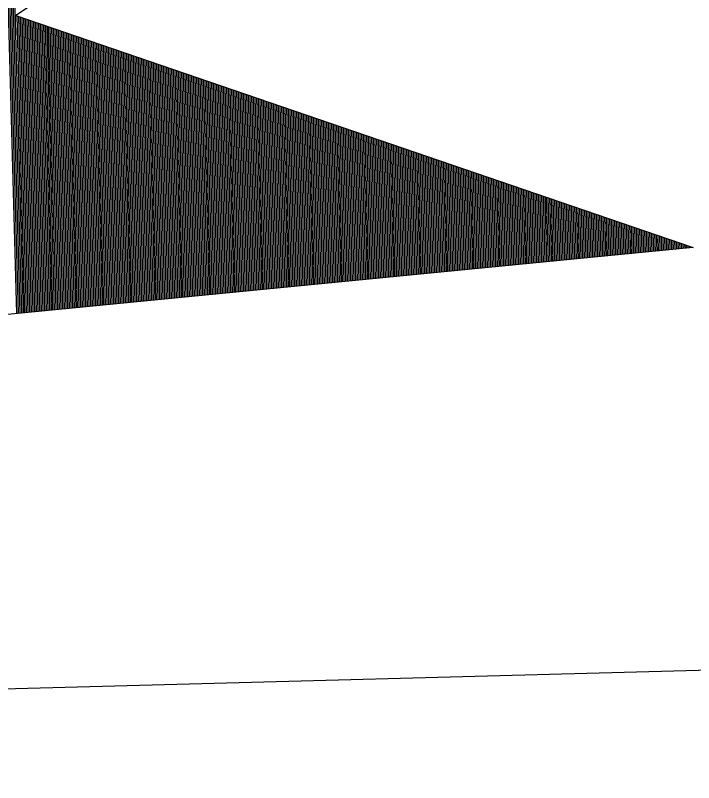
# Model space of a CAD drawing. Extents: x 1929624 to 1936506, y 596315 to 605721.
# Drawn here: x 1931027.768 to 1931031.88, y 596994.473 to 596999.124 of the extents above; entities that cross this region are included whole.
import ezdxf

# ---------------------------------------------------------------- set-up
doc = ezdxf.new("R2010")
doc.units = 0
doc.layers.add('Default', color=7, linetype='Continuous')

msp = doc.modelspace()

# ---------------------------------------------------------------- linework, layer by layer
at = {"layer": 'Default'}
for p, q in [((1931051.1001, 597014.7155), (1931027.7713, 596999.1228)), ((1931027.6475, 597002.047), (1931027.7744, 596997.3171)), ((1931027.6573, 597002.0536), (1931027.7844, 596997.318)), ((1931027.6671, 597002.0602), (1931027.7944, 596997.319)), ((1931027.6769, 597002.0667), (1931027.8044, 596997.32)), ((1931027.6868, 597002.0733), (1931027.8143, 596997.321)), ((1931027.7713, 596999.1228), (1931031.8765, 596997.7176)), ((1931027.776, 596999.1211), (1931027.8243, 596997.3219)), ((1931027.7861, 596999.1177), (1931027.8343, 596997.3229)), ((1931027.7962, 596999.1142), (1931027.8443, 596997.3239)), ((1931027.8063, 596999.1108), (1931027.8542, 596997.3249)), ((1931027.8164, 596999.1073), (1931027.8642, 596997.3258)), ((1931027.8265, 596999.1039), (1931027.8742, 596997.3268)), ((1931027.8366, 596999.1004), (1931027.8842, 596997.3278)), ((1931027.8467, 596999.097), (1931027.8942, 596997.3288)), ((1931027.8568, 596999.0935), (1931027.9041, 596997.3297)), ((1931027.8669, 596999.09), (1931027.9141, 596997.3307)), ((1931027.877, 596999.0866), (1931027.9241, 596997.3317)), ((1931027.8871, 596999.0831), (1931027.9341, 596997.3327)), ((1931027.8972, 596999.0797), (1931027.944, 596997.3336)), ((1931027.9073, 596999.0762), (1931027.954, 596997.3346)), ((1931027.9174, 596999.0728), (1931027.964, 596997.3356)), ((1931027.9275, 596999.0693), (1931027.974, 596997.3365)), ((1931027.9376, 596999.0659), (1931027.984, 596997.3375)), ((1931027.9477, 596999.0624), (1931027.9939, 596997.3385)), ((1931027.9578, 596999.0589), (1931028.0039, 596997.3395)), ((1931027.9678, 596999.0555), (1931028.0139, 596997.3404)), ((1931027.9779, 596999.052), (1931028.0239, 596997.3414)), ((1931027.988, 596999.0486), (1931028.0338, 596997.3424)), ((1931027.9981, 596999.0451), (1931028.0438, 596997.3434)), ((1931028.0082, 596999.0417), (1931028.0538, 596997.3443)), ((1931028.0183, 596999.0382), (1931028.0638, 596997.3453)), ((1931028.0284, 596999.0348), (1931028.0738, 596997.3463)), ((1931028.0385, 596999.0313), (1931028.0837, 596997.3473)), ((1931028.0486, 596999.0278), (1931028.0937, 596997.3482)), ((1931028.0587, 596999.0244), (1931028.1037, 596997.3492)), ((1931028.0688, 596999.0209), (1931028.1137, 596997.3502)), ((1931028.0789, 596999.0175), (1931028.1236, 596997.3512)), ((1931028.089, 596999.014), (1931028.1336, 596997.3521)), ((1931028.0991, 596999.0106), (1931028.1436, 596997.3531)), ((1931028.1092, 596999.0071), (1931028.1536, 596997.3541)), ((1931028.1193, 596999.0036), (1931028.1635, 596997.3551)), ((1931028.1294, 596999.0002), (1931028.1735, 596997.356)), ((1931028.1395, 596998.9967), (1931028.1835, 596997.357)), ((1931028.1496, 596998.9933), (1931028.1935, 596997.358)), ((1931028.1597, 596998.9898), (1931028.2035, 596997.359)), ((1931028.1698, 596998.9864), (1931028.2134, 596997.3599)), ((1931028.1799, 596998.9829), (1931028.2234, 596997.3609)), ((1931028.19, 596998.9795), (1931028.2334, 596997.3619)), ((1931028.2001, 596998.976), (1931028.2434, 596997.3629)), ((1931028.2102, 596998.9725), (1931028.2533, 596997.3638)), ((1931028.2203, 596998.9691), (1931028.2633, 596997.3648)), ((1931028.2304, 596998.9656), (1931028.2733, 596997.3658)), ((1931028.2404, 596998.9622), (1931028.2833, 596997.3668)), ((1931028.2505, 596998.9587), (1931028.2933, 596997.3677)), ((1931028.2606, 596998.9553), (1931028.3032, 596997.3687)), ((1931028.2707, 596998.9518), (1931028.3132, 596997.3697)), ((1931028.2808, 596998.9484), (1931028.3232, 596997.3706)), ((1931028.2909, 596998.9449), (1931028.3332, 596997.3716)), ((1931028.301, 596998.9414), (1931028.3431, 596997.3726)), ((1931028.3111, 596998.938), (1931028.3531, 596997.3736)), ((1931028.3212, 596998.9345), (1931028.3631, 596997.3745)), ((1931028.3313, 596998.9311), (1931028.3731, 596997.3755)), ((1931028.3414, 596998.9276), (1931028.3831, 596997.3765)), ((1931028.3515, 596998.9242), (1931028.393, 596997.3775)), ((1931028.3616, 596998.9207), (1931028.403, 596997.3784)), ((1931028.3717, 596998.9173), (1931028.413, 596997.3794)), ((1931028.3818, 596998.9138), (1931028.423, 596997.3804)), ((1931028.3919, 596998.9103), (1931028.4329, 596997.3814)), ((1931028.402, 596998.9069), (1931028.4429, 596997.3823)), ((1931028.4121, 596998.9034), (1931028.4529, 596997.3833)), ((1931028.4222, 596998.9), (1931028.4629, 596997.3843)), ((1931028.4323, 596998.8965), (1931028.4728, 596997.3853)), ((1931028.4424, 596998.8931), (1931028.4828, 596997.3862)), ((1931028.4525, 596998.8896), (1931028.4928, 596997.3872)), ((1931028.4626, 596998.8862), (1931028.5028, 596997.3882)), ((1931028.4727, 596998.8827), (1931028.5128, 596997.3892)), ((1931028.4828, 596998.8792), (1931028.5227, 596997.3901)), ((1931028.4929, 596998.8758), (1931028.5327, 596997.3911)), ((1931028.503, 596998.8723), (1931028.5427, 596997.3921)), ((1931028.5131, 596998.8689), (1931028.5527, 596997.3931)), ((1931028.5231, 596998.8654), (1931028.5626, 596997.394)), ((1931028.5332, 596998.862), (1931028.5726, 596997.395)), ((1931028.5433, 596998.8585), (1931028.5826, 596997.396)), ((1931028.5534, 596998.855), (1931028.5926, 596997.397)), ((1931028.5635, 596998.8516), (1931028.6026, 596997.3979)), ((1931028.5736, 596998.8481), (1931028.6125, 596997.3989)), ((1931028.5837, 596998.8447), (1931028.6225, 596997.3999)), ((1931028.5938, 596998.8412), (1931028.6325, 596997.4009)), ((1931028.6039, 596998.8378), (1931028.6425, 596997.4018)), ((1931028.614, 596998.8343), (1931028.6524, 596997.4028)), ((1931028.6241, 596998.8309), (1931028.6624, 596997.4038)), ((1931028.6342, 596998.8274), (1931028.6724, 596997.4047)), ((1931028.6443, 596998.8239), (1931028.6824, 596997.4057)), ((1931028.6544, 596998.8205), (1931028.6924, 596997.4067)), ((1931028.6645, 596998.817), (1931028.7023, 596997.4077)), ((1931028.6746, 596998.8136), (1931028.7123, 596997.4086)), ((1931028.6847, 596998.8101), (1931028.7223, 596997.4096)), ((1931028.6948, 596998.8067), (1931028.7323, 596997.4106)), ((1931028.7049, 596998.8032), (1931028.7422, 596997.4116)), ((1931028.715, 596998.7998), (1931028.7522, 596997.4125)), ((1931028.7251, 596998.7963), (1931028.7622, 596997.4135)), ((1931028.7352, 596998.7928), (1931028.7722, 596997.4145)), ((1931028.7453, 596998.7894), (1931028.7821, 596997.4155)), ((1931028.7554, 596998.7859), (1931028.7921, 596997.4164)), ((1931028.7655, 596998.7825), (1931028.8021, 596997.4174)), ((1931028.7756, 596998.779), (1931028.8121, 596997.4184)), ((1931028.7857, 596998.7756), (1931028.8221, 596997.4194)), ((1931028.7957, 596998.7721), (1931028.832, 596997.4203)), ((1931028.8058, 596998.7687), (1931028.842, 596997.4213)), ((1931028.8159, 596998.7652), (1931028.852, 596997.4223)), ((1931028.826, 596998.7617), (1931028.862, 596997.4233)), ((1931028.8361, 596998.7583), (1931028.8719, 596997.4242)), ((1931028.8462, 596998.7548), (1931028.8819, 596997.4252)), ((1931028.8563, 596998.7514), (1931028.8919, 596997.4262)), ((1931028.8664, 596998.7479), (1931028.9019, 596997.4272)), ((1931028.8765, 596998.7445), (1931028.9119, 596997.4281)), ((1931028.8866, 596998.741), (1931028.9218, 596997.4291)), ((1931028.8967, 596998.7376), (1931028.9318, 596997.4301)), ((1931028.9068, 596998.7341), (1931028.9418, 596997.4311)), ((1931028.9169, 596998.7306), (1931028.9518, 596997.432)), ((1931028.927, 596998.7272), (1931028.9617, 596997.433)), ((1931028.9371, 596998.7237), (1931028.9717, 596997.434)), ((1931028.9472, 596998.7203), (1931028.9817, 596997.435)), ((1931028.9573, 596998.7168), (1931028.9917, 596997.4359)), ((1931028.9674, 596998.7134), (1931029.0017, 596997.4369)), ((1931028.9775, 596998.7099), (1931029.0116, 596997.4379)), ((1931028.9876, 596998.7064), (1931029.0216, 596997.4388)), ((1931028.9977, 596998.703), (1931029.0316, 596997.4398)), ((1931029.0078, 596998.6995), (1931029.0416, 596997.4408)), ((1931029.0179, 596998.6961), (1931029.0515, 596997.4418)), ((1931029.028, 596998.6926), (1931029.0615, 596997.4427)), ((1931029.0381, 596998.6892), (1931029.0715, 596997.4437)), ((1931029.0482, 596998.6857), (1931029.0815, 596997.4447)), ((1931029.0583, 596998.6823), (1931029.0915, 596997.4457)), ((1931029.0684, 596998.6788), (1931029.1014, 596997.4466)), ((1931029.0784, 596998.6753), (1931029.1114, 596997.4476)), ((1931029.0885, 596998.6719), (1931029.1214, 596997.4486)), ((1931029.0986, 596998.6684), (1931029.1314, 596997.4496)), ((1931029.1087, 596998.665), (1931029.1413, 596997.4505)), ((1931029.1188, 596998.6615), (1931029.1513, 596997.4515)), ((1931029.1289, 596998.6581), (1931029.1613, 596997.4525)), ((1931029.139, 596998.6546), (1931029.1713, 596997.4535)), ((1931029.1491, 596998.6512), (1931029.1812, 596997.4544)), ((1931029.1592, 596998.6477), (1931029.1912, 596997.4554)), ((1931029.1693, 596998.6442), (1931029.2012, 596997.4564)), ((1931029.1794, 596998.6408), (1931029.2112, 596997.4574)), ((1931029.1895, 596998.6373), (1931029.2212, 596997.4583)), ((1931029.1996, 596998.6339), (1931029.2311, 596997.4593)), ((1931029.2097, 596998.6304), (1931029.2411, 596997.4603)), ((1931029.2198, 596998.627), (1931029.2511, 596997.4613)), ((1931029.2299, 596998.6235), (1931029.2611, 596997.4622)), ((1931029.24, 596998.6201), (1931029.271, 596997.4632)), ((1931029.2501, 596998.6166), (1931029.281, 596997.4642)), ((1931029.2602, 596998.6131), (1931029.291, 596997.4652)), ((1931029.2703, 596998.6097), (1931029.301, 596997.4661)), ((1931029.2804, 596998.6062), (1931029.311, 596997.4671)), ((1931029.2905, 596998.6028), (1931029.3209, 596997.4681)), ((1931029.3006, 596998.5993), (1931029.3309, 596997.469)), ((1931029.3107, 596998.5959), (1931029.3409, 596997.47)), ((1931029.3208, 596998.5924), (1931029.3509, 596997.471)), ((1931029.3309, 596998.589), (1931029.3608, 596997.472)), ((1931029.341, 596998.5855), (1931029.3708, 596997.4729)), ((1931029.351, 596998.582), (1931029.3808, 596997.4739)), ((1931029.3611, 596998.5786), (1931029.3908, 596997.4749)), ((1931029.3712, 596998.5751), (1931029.4008, 596997.4759)), ((1931029.3813, 596998.5717), (1931029.4107, 596997.4768)), ((1931029.3914, 596998.5682), (1931029.4207, 596997.4778)), ((1931029.4015, 596998.5648), (1931029.4307, 596997.4788)), ((1931029.4116, 596998.5613), (1931029.4407, 596997.4798)), ((1931029.4217, 596998.5578), (1931029.4506, 596997.4807)), ((1931029.4318, 596998.5544), (1931029.4606, 596997.4817)), ((1931029.4419, 596998.5509), (1931029.4706, 596997.4827)), ((1931029.452, 596998.5475), (1931029.4806, 596997.4837)), ((1931029.4621, 596998.544), (1931029.4905, 596997.4846)), ((1931029.4722, 596998.5406), (1931029.5005, 596997.4856)), ((1931029.4823, 596998.5371), (1931029.5105, 596997.4866)), ((1931029.4924, 596998.5337), (1931029.5205, 596997.4876)), ((1931029.5025, 596998.5302), (1931029.5305, 596997.4885)), ((1931029.5126, 596998.5267), (1931029.5404, 596997.4895)), ((1931029.5227, 596998.5233), (1931029.5504, 596997.4905)), ((1931029.5328, 596998.5198), (1931029.5604, 596997.4915)), ((1931029.5429, 596998.5164), (1931029.5704, 596997.4924)), ((1931029.553, 596998.5129), (1931029.5803, 596997.4934)), ((1931029.5631, 596998.5095), (1931029.5903, 596997.4944)), ((1931029.5732, 596998.506), (1931029.6003, 596997.4954)), ((1931029.5833, 596998.5026), (1931029.6103, 596997.4963)), ((1931029.5934, 596998.4991), (1931029.6203, 596997.4973)), ((1931029.6035, 596998.4956), (1931029.6302, 596997.4983)), ((1931029.6136, 596998.4922), (1931029.6402, 596997.4993)), ((1931029.6237, 596998.4887), (1931029.6502, 596997.5002)), ((1931029.6337, 596998.4853), (1931029.6602, 596997.5012)), ((1931029.6438, 596998.4818), (1931029.6701, 596997.5022)), ((1931029.6539, 596998.4784), (1931029.6801, 596997.5031)), ((1931029.664, 596998.4749), (1931029.6901, 596997.5041)), ((1931029.6741, 596998.4715), (1931029.7001, 596997.5051)), ((1931029.6842, 596998.468), (1931029.7101, 596997.5061)), ((1931029.6943, 596998.4645), (1931029.72, 596997.507)), ((1931029.7044, 596998.4611), (1931029.73, 596997.508)), ((1931029.7145, 596998.4576), (1931029.74, 596997.509)), ((1931029.7246, 596998.4542), (1931029.75, 596997.51)), ((1931029.7347, 596998.4507), (1931029.7599, 596997.5109)), ((1931029.7448, 596998.4473), (1931029.7699, 596997.5119)), ((1931029.7549, 596998.4438), (1931029.7799, 596997.5129)), ((1931029.765, 596998.4404), (1931029.7899, 596997.5139)), ((1931029.7751, 596998.4369), (1931029.7998, 596997.5148)), ((1931029.7852, 596998.4334), (1931029.8098, 596997.5158)), ((1931029.7953, 596998.43), (1931029.8198, 596997.5168)), ((1931029.8054, 596998.4265), (1931029.8298, 596997.5178)), ((1931029.8155, 596998.4231), (1931029.8398, 596997.5187)), ((1931029.8256, 596998.4196), (1931029.8497, 596997.5197)), ((1931029.8357, 596998.4162), (1931029.8597, 596997.5207)), ((1931029.8458, 596998.4127), (1931029.8697, 596997.5217)), ((1931029.8559, 596998.4092), (1931029.8797, 596997.5226)), ((1931029.866, 596998.4058), (1931029.8896, 596997.5236)), ((1931029.8761, 596998.4023), (1931029.8996, 596997.5246)), ((1931029.8862, 596998.3989), (1931029.9096, 596997.5256)), ((1931029.8963, 596998.3954), (1931029.9196, 596997.5265)), ((1931029.9064, 596998.392), (1931029.9296, 596997.5275)), ((1931029.9164, 596998.3885), (1931029.9395, 596997.5285)), ((1931029.9265, 596998.3851), (1931029.9495, 596997.5295)), ((1931029.9366, 596998.3816), (1931029.9595, 596997.5304)), ((1931029.9467, 596998.3781), (1931029.9695, 596997.5314)), ((1931029.9568, 596998.3747), (1931029.9794, 596997.5324)), ((1931029.9669, 596998.3712), (1931029.9894, 596997.5334)), ((1931029.977, 596998.3678), (1931029.9994, 596997.5343)), ((1931029.9871, 596998.3643), (1931030.0094, 596997.5353)), ((1931029.9972, 596998.3609), (1931030.0194, 596997.5363)), ((1931030.0073, 596998.3574), (1931030.0293, 596997.5372)), ((1931030.0174, 596998.354), (1931030.0393, 596997.5382)), ((1931030.0275, 596998.3505), (1931030.0493, 596997.5392)), ((1931030.0376, 596998.347), (1931030.0593, 596997.5402)), ((1931030.0477, 596998.3436), (1931030.0692, 596997.5411)), ((1931030.0578, 596998.3401), (1931030.0792, 596997.5421)), ((1931030.0679, 596998.3367), (1931030.0892, 596997.5431)), ((1931030.078, 596998.3332), (1931030.0992, 596997.5441)), ((1931030.0881, 596998.3298), (1931030.1092, 596997.545)), ((1931030.0982, 596998.3263), (1931030.1191, 596997.546)), ((1931030.1083, 596998.3229), (1931030.1291, 596997.547)), ((1931030.1184, 596998.3194), (1931030.1391, 596997.548)), ((1931030.1285, 596998.3159), (1931030.1491, 596997.5489)), ((1931030.1386, 596998.3125), (1931030.159, 596997.5499)), ((1931030.1487, 596998.309), (1931030.169, 596997.5509)), ((1931030.1588, 596998.3056), (1931030.179, 596997.5519)), ((1931030.1689, 596998.3021), (1931030.189, 596997.5528)), ((1931030.179, 596998.2987), (1931030.1989, 596997.5538)), ((1931030.189, 596998.2952), (1931030.2089, 596997.5548)), ((1931030.1991, 596998.2918), (1931030.2189, 596997.5558)), ((1931030.2092, 596998.2883), (1931030.2289, 596997.5567)), ((1931030.2193, 596998.2848), (1931030.2389, 596997.5577)), ((1931030.2294, 596998.2814), (1931030.2488, 596997.5587)), ((1931030.2395, 596998.2779), (1931030.2588, 596997.5597)), ((1931030.2496, 596998.2745), (1931030.2688, 596997.5606)), ((1931030.2597, 596998.271), (1931030.2788, 596997.5616)), ((1931030.2698, 596998.2676), (1931030.2887, 596997.5626)), ((1931030.2799, 596998.2641), (1931030.2987, 596997.5636)), ((1931030.29, 596998.2606), (1931030.3087, 596997.5645)), ((1931030.3001, 596998.2572), (1931030.3187, 596997.5655)), ((1931030.3102, 596998.2537), (1931030.3287, 596997.5665)), ((1931030.3203, 596998.2503), (1931030.3386, 596997.5675)), ((1931030.3304, 596998.2468), (1931030.3486, 596997.5684)), ((1931030.3405, 596998.2434), (1931030.3586, 596997.5694)), ((1931030.3506, 596998.2399), (1931030.3686, 596997.5704)), ((1931030.3607, 596998.2365), (1931030.3785, 596997.5713)), ((1931030.3708, 596998.233), (1931030.3885, 596997.5723)), ((1931030.3809, 596998.2295), (1931030.3985, 596997.5733)), ((1931030.391, 596998.2261), (1931030.4085, 596997.5743)), ((1931030.4011, 596998.2226), (1931030.4185, 596997.5752)), ((1931030.4112, 596998.2192), (1931030.4284, 596997.5762)), ((1931030.4213, 596998.2157), (1931030.4384, 596997.5772)), ((1931030.4314, 596998.2123), (1931030.4484, 596997.5782)), ((1931030.4415, 596998.2088), (1931030.4584, 596997.5791)), ((1931030.4516, 596998.2054), (1931030.4683, 596997.5801)), ((1931030.4617, 596998.2019), (1931030.4783, 596997.5811)), ((1931030.4717, 596998.1984), (1931030.4883, 596997.5821)), ((1931030.4818, 596998.195), (1931030.4983, 596997.583)), ((1931030.4919, 596998.1915), (1931030.5082, 596997.584)), ((1931030.502, 596998.1881), (1931030.5182, 596997.585)), ((1931030.5121, 596998.1846), (1931030.5282, 596997.586)), ((1931030.5222, 596998.1812), (1931030.5382, 596997.5869)), ((1931030.5323, 596998.1777), (1931030.5482, 596997.5879)), ((1931030.5424, 596998.1743), (1931030.5581, 596997.5889)), ((1931030.5525, 596998.1708), (1931030.5681, 596997.5899)), ((1931030.5626, 596998.1673), (1931030.5781, 596997.5908)), ((1931030.5727, 596998.1639), (1931030.5881, 596997.5918)), ((1931030.5828, 596998.1604), (1931030.598, 596997.5928)), ((1931030.5929, 596998.157), (1931030.608, 596997.5938)), ((1931030.603, 596998.1535), (1931030.618, 596997.5947)), ((1931030.6131, 596998.1501), (1931030.628, 596997.5957)), ((1931030.6232, 596998.1466), (1931030.638, 596997.5967)), ((1931030.6333, 596998.1432), (1931030.6479, 596997.5977)), ((1931030.6434, 596998.1397), (1931030.6579, 596997.5986)), ((1931030.6535, 596998.1362), (1931030.6679, 596997.5996)), ((1931030.6636, 596998.1328), (1931030.6779, 596997.6006)), ((1931030.6737, 596998.1293), (1931030.6878, 596997.6016)), ((1931030.6838, 596998.1259), (1931030.6978, 596997.6025)), ((1931030.6939, 596998.1224), (1931030.7078, 596997.6035)), ((1931030.704, 596998.119), (1931030.7178, 596997.6045)), ((1931030.7141, 596998.1155), (1931030.7278, 596997.6054)), ((1931030.7242, 596998.112), (1931030.7377, 596997.6064)), ((1931030.7343, 596998.1086), (1931030.7477, 596997.6074)), ((1931030.7443, 596998.1051), (1931030.7577, 596997.6084)), ((1931030.7544, 596998.1017), (1931030.7677, 596997.6093)), ((1931030.7645, 596998.0982), (1931030.7776, 596997.6103)), ((1931030.7746, 596998.0948), (1931030.7876, 596997.6113)), ((1931030.7847, 596998.0913), (1931030.7976, 596997.6123)), ((1931030.7948, 596998.0879), (1931030.8076, 596997.6132)), ((1931030.8049, 596998.0844), (1931030.8175, 596997.6142)), ((1931030.815, 596998.0809), (1931030.8275, 596997.6152)), ((1931030.8251, 596998.0775), (1931030.8375, 596997.6162)), ((1931030.8352, 596998.074), (1931030.8475, 596997.6171)), ((1931030.8453, 596998.0706), (1931030.8575, 596997.6181)), ((1931030.8554, 596998.0671), (1931030.8674, 596997.6191)), ((1931030.8655, 596998.0637), (1931030.8774, 596997.6201)), ((1931030.8756, 596998.0602), (1931030.8874, 596997.621)), ((1931030.8857, 596998.0568), (1931030.8974, 596997.622)), ((1931030.8958, 596998.0533), (1931030.9073, 596997.623)), ((1931030.9059, 596998.0498), (1931030.9173, 596997.624)), ((1931030.916, 596998.0464), (1931030.9273, 596997.6249)), ((1931030.9261, 596998.0429), (1931030.9373, 596997.6259)), ((1931030.9362, 596998.0395), (1931030.9473, 596997.6269)), ((1931030.9463, 596998.036), (1931030.9572, 596997.6279)), ((1931030.9564, 596998.0326), (1931030.9672, 596997.6288)), ((1931030.9665, 596998.0291), (1931030.9772, 596997.6298)), ((1931030.9766, 596998.0257), (1931030.9872, 596997.6308)), ((1931030.9867, 596998.0222), (1931030.9971, 596997.6318)), ((1931030.9968, 596998.0187), (1931031.0071, 596997.6327)), ((1931031.0069, 596998.0153), (1931031.0171, 596997.6337)), ((1931031.017, 596998.0118), (1931031.0271, 596997.6347)), ((1931031.027, 596998.0084), (1931031.0371, 596997.6357)), ((1931031.0371, 596998.0049), (1931031.047, 596997.6366)), ((1931031.0472, 596998.0015), (1931031.057, 596997.6376)), ((1931031.0573, 596997.998), (1931031.067, 596997.6386)), ((1931031.0674, 596997.9946), (1931031.077, 596997.6395)), ((1931031.0775, 596997.9911), (1931031.0869, 596997.6405)), ((1931031.0876, 596997.9876), (1931031.0969, 596997.6415)), ((1931031.0977, 596997.9842), (1931031.1069, 596997.6425)), ((1931031.1078, 596997.9807), (1931031.1169, 596997.6434)), ((1931031.1179, 596997.9773), (1931031.1268, 596997.6444)), ((1931031.128, 596997.9738), (1931031.1368, 596997.6454)), ((1931031.1381, 596997.9704), (1931031.1468, 596997.6464)), ((1931031.1482, 596997.9669), (1931031.1568, 596997.6473)), ((1931031.1583, 596997.9634), (1931031.1668, 596997.6483)), ((1931031.1684, 596997.96), (1931031.1767, 596997.6493)), ((1931031.1785, 596997.9565), (1931031.1867, 596997.6503)), ((1931031.1886, 596997.9531), (1931031.1967, 596997.6512)), ((1931031.1987, 596997.9496), (1931031.2067, 596997.6522)), ((1931031.2088, 596997.9462), (1931031.2166, 596997.6532)), ((1931031.2189, 596997.9427), (1931031.2266, 596997.6542)), ((1931031.229, 596997.9393), (1931031.2366, 596997.6551)), ((1931031.2391, 596997.9358), (1931031.2466, 596997.6561)), ((1931031.2492, 596997.9323), (1931031.2566, 596997.6571)), ((1931031.2593, 596997.9289), (1931031.2665, 596997.6581)), ((1931031.2694, 596997.9254), (1931031.2765, 596997.659)), ((1931031.2795, 596997.922), (1931031.2865, 596997.66)), ((1931031.2896, 596997.9185), (1931031.2965, 596997.661)), ((1931031.2996, 596997.9151), (1931031.3064, 596997.662)), ((1931031.3097, 596997.9116), (1931031.3164, 596997.6629)), ((1931031.3198, 596997.9082), (1931031.3264, 596997.6639)), ((1931031.3299, 596997.9047), (1931031.3364, 596997.6649)), ((1931031.34, 596997.9012), (1931031.3464, 596997.6659)), ((1931031.3501, 596997.8978), (1931031.3563, 596997.6668)), ((1931031.3602, 596997.8943), (1931031.3663, 596997.6678)), ((1931031.3703, 596997.8909), (1931031.3763, 596997.6688)), ((1931031.3804, 596997.8874), (1931031.3863, 596997.6697)), ((1931031.3905, 596997.884), (1931031.3962, 596997.6707)), ((1931031.4006, 596997.8805), (1931031.4062, 596997.6717)), ((1931031.4107, 596997.8771), (1931031.4162, 596997.6727)), ((1931031.4208, 596997.8736), (1931031.4262, 596997.6736)), ((1931031.4309, 596997.8701), (1931031.4362, 596997.6746)), ((1931031.441, 596997.8667), (1931031.4461, 596997.6756)), ((1931031.4511, 596997.8632), (1931031.4561, 596997.6766)), ((1931031.4612, 596997.8598), (1931031.4661, 596997.6775)), ((1931031.4713, 596997.8563), (1931031.4761, 596997.6785)), ((1931031.4814, 596997.8529), (1931031.486, 596997.6795)), ((1931031.4915, 596997.8494), (1931031.496, 596997.6805)), ((1931031.5016, 596997.846), (1931031.506, 596997.6814)), ((1931031.5117, 596997.8425), (1931031.516, 596997.6824)), ((1931031.5218, 596997.839), (1931031.5259, 596997.6834)), ((1931031.5319, 596997.8356), (1931031.5359, 596997.6844)), ((1931031.542, 596997.8321), (1931031.5459, 596997.6853)), ((1931031.5521, 596997.8287), (1931031.5559, 596997.6863)), ((1931031.5622, 596997.8252), (1931031.5659, 596997.6873)), ((1931031.5723, 596997.8218), (1931031.5758, 596997.6883)), ((1931031.5823, 596997.8183), (1931031.5858, 596997.6892)), ((1931031.5924, 596997.8148), (1931031.5958, 596997.6902)), ((1931031.6025, 596997.8114), (1931031.6058, 596997.6912)), ((1931031.6126, 596997.8079), (1931031.6157, 596997.6922)), ((1931031.6227, 596997.8045), (1931031.6257, 596997.6931)), ((1931031.6328, 596997.801), (1931031.6357, 596997.6941)), ((1931031.6429, 596997.7976), (1931031.6457, 596997.6951)), ((1931031.653, 596997.7941), (1931031.6557, 596997.6961)), ((1931031.6631, 596997.7907), (1931031.6656, 596997.697)), ((1931031.6732, 596997.7872), (1931031.6756, 596997.698)), ((1931031.6833, 596997.7837), (1931031.6856, 596997.699)), ((1931031.6934, 596997.7803), (1931031.6956, 596997.7)), ((1931031.7035, 596997.7768), (1931031.7055, 596997.7009)), ((1931031.7136, 596997.7734), (1931031.7155, 596997.7019)), ((1931031.7237, 596997.7699), (1931031.7255, 596997.7029)), ((1931031.7338, 596997.7665), (1931031.7355, 596997.7038)), ((1931031.7439, 596997.763), (1931031.7455, 596997.7048)), ((1931031.754, 596997.7596), (1931031.7554, 596997.7058)), ((1931031.7641, 596997.7561), (1931031.7654, 596997.7068)), ((1931031.7742, 596997.7526), (1931031.7754, 596997.7077)), ((1931031.7843, 596997.7492), (1931031.7854, 596997.7087)), ((1931031.8765, 596997.7176), (1931021.5567, 596996.7099)), ((1931031.7944, 596997.7457), (1931031.7953, 596997.7097)), ((1931031.8045, 596997.7423), (1931031.8053, 596997.7107)), ((1931031.8146, 596997.7388), (1931031.8153, 596997.7116)), ((1931031.8247, 596997.7354), (1931031.8253, 596997.7126)), ((1931031.8348, 596997.7319), (1931031.8352, 596997.7136)), ((1931031.8449, 596997.7285), (1931031.8452, 596997.7146)), ((1931031.8549, 596997.725), (1931031.8552, 596997.7155)), ((1931031.865, 596997.7215), (1931031.8652, 596997.7165)), ((1931031.8751, 596997.7181), (1931031.8752, 596997.7175))]:
    msp.add_line(p, q, dxfattribs=at)
msp.add_lwpolyline([(1931051.7167, 597054.5751), (1931053.2965, 596995.7262), (1931006.6059, 596994.4728), (1931005.0262, 597053.3217)], close=True, dxfattribs=at)

doc.saveas('drawing.dxf')
